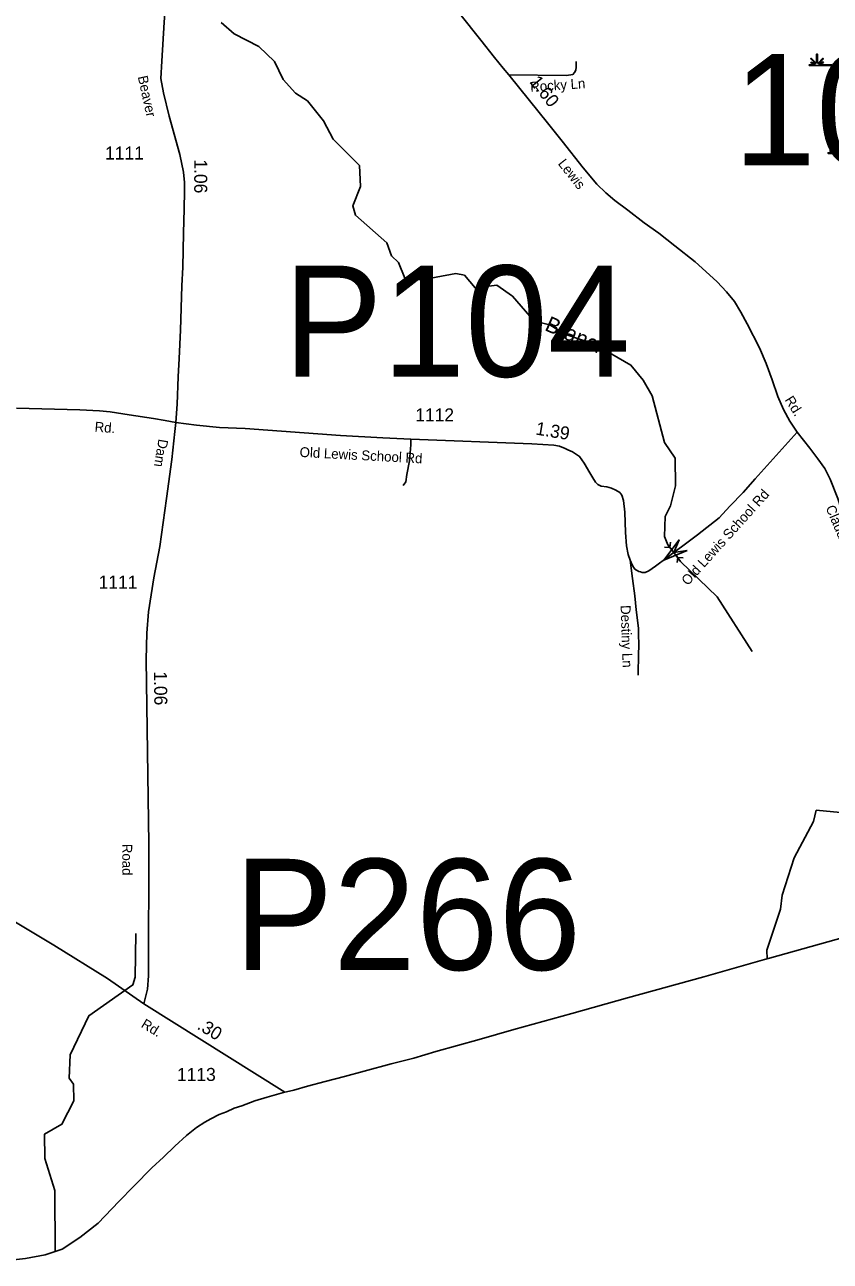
# Model space of a CAD drawing. Extents: x 2220236 to 2384410, y 720751 to 894131.
# Drawn here: x 2240980 to 2248711, y 723153 to 735017 of the extents above; entities that cross this region are included whole.
import ezdxf

# ---------------------------------------------------------------- set-up
doc = ezdxf.new("R2010")
doc.units = 0
doc.layers.add('Default', color=7, linetype='Continuous')

msp = doc.modelspace()

# ---------------------------------------------------------------- linework, layer by layer
at = {"layer": 'Default'}
for p, q in [((2247178, 730051), (2247171, 730001)), ((2247120, 730005), (2247171, 730001)), ((2247171, 730001), (2247247, 729907)), ((2247241, 729857), (2247247, 729907)), ((2247298, 729903), (2247247, 729907)), ((2242123, 725624), (2243475, 724774))]:
    msp.add_line(p, q, dxfattribs=at)
for points in [[(2242516, 736767), (2242431, 736106), (2242394, 735778), (2242347, 735438), (2242317, 735041), (2242294, 734669), (2242287, 734500), (2242310, 734363), (2242365, 734139), (2242467, 733772), (2242503, 733603), (2242513, 733503), (2242514, 733421), (2242510, 733250), (2242503, 733018), (2242497, 732690), (2242487, 732513), (2242474, 732086), (2242461, 731816), (2242453, 731638), (2242442, 731378), (2242430, 731200)], [(2248394, 731109), (2248323, 731214), (2248261, 731325), (2248206, 731451), (2248154, 731610), (2248095, 731767), (2248031, 731916), (2247913, 732149), (2247853, 732259), (2247790, 732361), (2247714, 732453), (2247625, 732551), (2247517, 732651), (2247415, 732741), (2247220, 732897), (2247065, 733018), (2246925, 733118), (2246768, 733239), (2246642, 733330), (2246556, 733405), (2246471, 733489), (2246339, 733645), (2246137, 733900), (2246009, 734059), (2245626, 734536), (2245570, 734600), (2245487, 734702), (2245356, 734869), (2245156, 735122)], [(2247960, 729004), (2247624, 729528), (2247274, 729867), (2247209, 729954), (2247151, 730028), (2247120, 730106), (2247127, 730299), (2247176, 730400), (2247224, 730592), (2247222, 730858), (2247121, 731008), (2247000, 731456), (2246916, 731606), (2246798, 731752), (2246455, 731950), (2246163, 732047), (2246020, 732139), (2245870, 732172), (2245660, 732412), (2245509, 732517), (2245301, 732492), (2245200, 732615), (2245117, 732630), (2244792, 732571), (2244626, 732584), (2244566, 732736), (2244499, 732800), (2244456, 732925), (2244154, 733191), (2244128, 733280), (2244202, 733465), (2244192, 733666), (2243940, 733920), (2243847, 734096), (2243695, 734286), (2243578, 734360), (2243461, 734491), (2243376, 734666), (2243225, 734807), (2242990, 734930), (2242865, 735038)], [(2245626, 734536), (2246178, 734531), (2246240, 734541), (2246257, 734559), (2246268, 734581), (2246271, 734610), (2246273, 734666)], [(2248727, 734627), (2248509, 734627), (2248509, 734634), (2248562, 734634), (2248564, 734638), (2248525, 734653), (2248528, 734658), (2248566, 734642), (2248568, 734645), (2248523, 734690), (2248528, 734695), (2248574, 734649), (2248580, 734652), (2248580, 734735), (2248587, 734735), (2248587, 734652), (2248594, 734649), (2248639, 734695), (2248644, 734690), (2248600, 734645), (2248602, 734641), (2248642, 734660), (2248645, 734655), (2248604, 734637), (2248606, 734634), (2248727, 734634)], [(2248749, 733800), (2248704, 733844), (2248709, 733849), (2248755, 733804)], [(2248745, 733792), (2248706, 733807), (2248709, 733812), (2248747, 733797)], [(2248908, 733782), (2248690, 733782), (2248690, 733789), (2248743, 733789)], [(2242430, 731200), (2242326, 731220), (2242214, 731238), (2241983, 731274), (2241799, 731304), (2241696, 731314), (2241508, 731321), (2240902, 731338)], [(2242430, 731200), (2242421, 731114), (2242392, 730846), (2242340, 730471), (2242276, 730010), (2242219, 729709), (2242168, 729385), (2242151, 729181), (2242149, 729054), (2242145, 728925), (2242170, 727158), (2242169, 725892), (2242159, 725765), (2242123, 725624)], [(2247225, 729965), (2247144, 729904), (2247032, 729822), (2246969, 729777), (2246935, 729760), (2246905, 729763), (2246889, 729767), (2246872, 729771), (2246836, 729792), (2246815, 729822), (2246800, 729858), (2246789, 729881), (2246770, 729934), (2246755, 730016), (2246745, 730145), (2246738, 730341), (2246726, 730453), (2246709, 730504), (2246691, 730529), (2246653, 730551), (2246611, 730572), (2246566, 730582), (2246513, 730591), (2246480, 730607), (2246456, 730629), (2246431, 730669), (2246403, 730717), (2246350, 730812), (2246304, 730876), (2246236, 730920), (2246192, 730939), (2246165, 730952), (2246113, 730973), (2246057, 730983), (2245845, 730996), (2244686, 731040), (2244417, 731053), (2244009, 731076), (2243095, 731142), (2242850, 731152), (2242628, 731174), (2242430, 731200)], [(2248394, 731109), (2247989, 730660), (2247874, 730529), (2247747, 730398), (2247643, 730286), (2247436, 730122), (2247282, 730008), (2247225, 729965)], [(2249332, 729600), (2249303, 729626), (2249232, 729685), (2249173, 729740), (2249105, 729822), (2249039, 729913), (2248987, 729996), (2248915, 730112), (2248847, 730272), (2248782, 730471), (2248710, 730657), (2248657, 730760), (2248591, 730851), (2248513, 730955), (2248394, 731109)], [(2244613, 730597), (2244636, 730633), (2244648, 730701), (2244673, 730834), (2244686, 730988), (2244686, 731040)], [(2246789, 729881), (2246814, 729704), (2246834, 729537), (2246848, 729403), (2246869, 729226), (2246869, 729148), (2246872, 729091), (2246872, 729047), (2246871, 728987), (2246866, 728776)], [(2248104, 726054), (2248103, 726137), (2248233, 726531), (2248249, 726665), (2248363, 727023), (2248551, 727374), (2248576, 727481)], [(2250569, 726751), (2250488, 726806), (2250229, 726946), (2249953, 727145), (2249636, 727217), (2249351, 727347), (2248809, 727460), (2248576, 727481)], [(2239666, 726894), (2239907, 726838), (2240042, 726809), (2240208, 726764), (2240336, 726713), (2240478, 726639), (2240728, 726501), (2241258, 726185), (2241775, 725865), (2242123, 725624)], [(2250148, 726626), (2248127, 726061), (2248079, 726048), (2247496, 725883), (2246764, 725679), (2246229, 725529), (2245674, 725376), (2245341, 725281), (2244926, 725166), (2244714, 725102), (2244495, 725046), (2244237, 724978), (2244048, 724926), (2243862, 724878), (2243692, 724833), (2243561, 724794), (2243463, 724771), (2243307, 724726), (2243189, 724691), (2243064, 724644), (2242990, 724621), (2242916, 724588), (2242846, 724560), (2242765, 724519), (2242709, 724489), (2242629, 724436), (2242532, 724361), (2242419, 724258), (2242310, 724152), (2242201, 724049), (2242028, 723873), (2241882, 723726), (2241683, 723519), (2241509, 723382), (2241339, 723268), (2241175, 723215), (2240988, 723181), (2240760, 723153)], [(2241271, 723246), (2241267, 723833), (2241172, 724140), (2241171, 724373), (2241336, 724468), (2241450, 724692), (2241449, 724853), (2241407, 724909), (2241415, 725135), (2241594, 725509), (2242016, 725805), (2242041, 725880), (2242047, 726297)]]:
    msp.add_lwpolyline(points, dxfattribs=at)
msp.add_lwpolyline([(2247338, 729974), (2247113, 729879), (2247260, 730074), (2247209, 729954)], close=True, dxfattribs=at)

# ---------------------------------------------------------------- texts
for s, height, p in [('106', 1066.3, (2247781, 733669)), ('1111', 125, (2241751, 733724)), ('P104', 1066.3, (2243462, 731640)), ('1112', 125, (2244728, 731211)), ('1111', 125, (2241689, 729607)), ('P266', 1066.3, (2242989, 725948)), ('1113', 125, (2242441, 724883))]:
    msp.add_text(s, height=height, dxfattribs=at).set_placement(p)
for s, height, rotation, p in [('Beaver', 95, 282.3693, (2242064, 734518)), ('1.60', 125, 308.6329, (2245818, 734468)), ('Rocky Ln', 95, 3.9131, (2245834, 734373)), ('1.06', 125, 270.083, (2242606, 733725)), ('Lewis', 95, 308.2869, (2246092, 733683)), ('Branch', 150, 336.3349, (2245961, 732089)), ('Rd.', 95, 302.3243, (2248270, 731418)), ('Rd.', 95, 355.4506, (2241648, 731114)), ('1.39', 125, 350.3739, (2245877, 731086)), ('Dam', 95, 260.531, (2242264, 731047)), ('Old Lewis School Rd', 95, 356.9694, (2243616, 730871)), ('Old Lewis School Rd', 95, 47.9781, (2247343, 729630)), ('Claude', 95, 292.8568, (2248664, 730384)), ('Destiny Ln', 95, 271.9893, (2246698, 729447)), ('1.06', 125, 270.6652, (2242220, 728812)), ('Road', 95, 270.0462, (2241916, 727158)), ('Rd.', 95, 328.5901, (2242089, 725404)), ('.30', 125, 328.5901, (2242626, 725387))]:
    msp.add_text(s, height=height, rotation=rotation, dxfattribs=at).set_placement(p)

doc.saveas('drawing.dxf')
